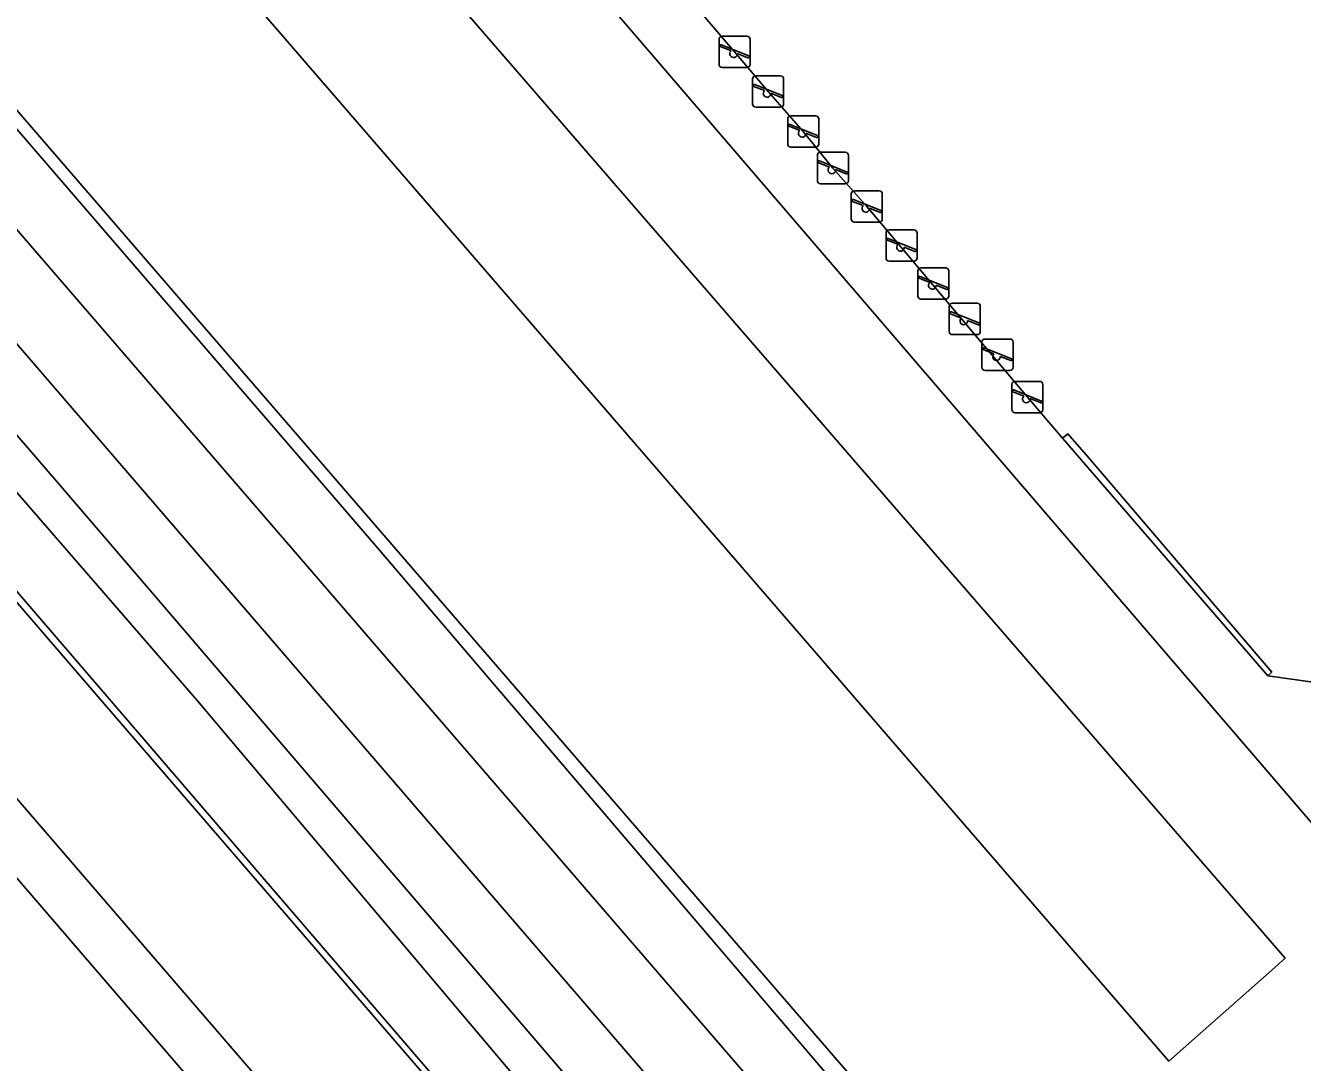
# Model space of a CAD drawing. Extents: x 159279 to 160377, y 384531 to 385888.
# Drawn here: x 159743.26 to 159783.94, y 384726.45 to 384759.49 of the extents above; entities that cross this region are included whole.
import ezdxf

# ---------------------------------------------------------------- set-up
doc = ezdxf.new("R2010")
doc.units = 0
for name, color, linetype in [('IMGEO_Groenvoorziening', 7, 'Continuous'), ('IMGEO_Hek', 7, 'Continuous'), ('IMGEO_Muur', 7, 'Continuous'), ('IMGEO_Perron', 7, 'Continuous'), ('IMGEO_Speelvoorziening', 7, 'Continuous'), ('IMGEO_Spoor', 7, 'Continuous'), ('IMGEO_Spoorbaan_halfverhard', 7, 'Continuous'), ('IMGEO_Struiken', 7, 'Continuous'), ('IMGEO_Terreindeel_open', 7, 'Continuous'), ('IMGEO_Voetpad_halfverhard', 7, 'Continuous')]:
    doc.layers.add(name, color=color, linetype=linetype)

msp = doc.modelspace()

# ---------------------------------------------------------------- linework, layer by layer
at = {"layer": 'IMGEO_Groenvoorziening'}
for points in [[(159651.985, 384871.228), (159650.881, 384867.362), (159676.822, 384837.199), (159718.831, 384788.354), (159717.262, 384787.043), (159717.032, 384786.85), (159725.139, 384777.458), (159747.067, 384752.056), (159779.804, 384714.132), (159784.245, 384718.177), (159788.091, 384721.569), (159797.746, 384710.289), (159800.8, 384713.041), (159791.441, 384723.888), (159792.403, 384724.552), (159782.64, 384735.929), (159746.032, 384778.589), (159730.918, 384796.342), (159720.348, 384809.127)], [(159734.397, 384795.35), (159743.626, 384784.667), (159744.256, 384783.887), (159746.939, 384780.895), (159747.473, 384781.374), (159750.13, 384778.357), (159749.612, 384777.916), (159752.065, 384775.18), (159752.291, 384775.394), (159763.318, 384762.606), (159762.826, 384762.188), (159765.847, 384758.649), (159766.914, 384757.384), (159768.034, 384756.112), (159768.98, 384754.947), (159770.058, 384753.72), (159775.174, 384747.649), (159776.289, 384746.341), (159776.459, 384746.472), (159777.126, 384745.721), (159782.959, 384738.882), (159782.841, 384738.768), (159784.502, 384738.532)]]:
    msp.add_lwpolyline(points, dxfattribs=at)
for points in [[(159736.551, 384776.391), (159740.138, 384779.716), (159783.386, 384729.769), (159782.958, 384729.39), (159779.681, 384726.492)], [(159779.681, 384726.492), (159782.958, 384729.39), (159783.386, 384729.769), (159740.138, 384779.716), (159736.551, 384776.391)]]:
    msp.add_lwpolyline(points, close=True, dxfattribs=at)
at = {"layer": 'IMGEO_Hek'}
for points in [[(159779.804, 384714.132), (159747.067, 384752.056), (159717.032, 384786.85)], [(159850.33, 384615.746), (159836.166, 384632.562), (159818.138, 384653.768), (159811.531, 384661.473), (159808.945, 384664.539), (159793.296, 384682.728), (159775.095, 384703.859), (159745.038, 384738.717), (159729.35, 384756.925), (159711.108, 384778.065), (159708.985, 384780.53)]]:
    msp.add_lwpolyline(points, dxfattribs=at)
at = {"layer": 'IMGEO_Muur'}
msp.add_lwpolyline([(159708.721, 384780.592), (159708.989, 384780.832), (159739.154, 384745.893), (159820.926, 384650.745), (159848.065, 384618.395)], dxfattribs=at)
at = {"layer": 'IMGEO_Perron'}
msp.add_lwpolyline([(159820.926, 384650.745), (159739.154, 384745.893), (159709.376, 384780.384), (159708.989, 384780.832), (159708.721, 384780.592), (159707.925, 384779.88), (159707.275, 384779.3), (159706.562, 384778.663), (159705.806, 384777.987), (159813.847, 384652.602)], dxfattribs=at)
at = {"layer": 'IMGEO_Speelvoorziening'}
for p, q in [((159765.452, 384759.149), (159766.242, 384759.149)), ((159766.242, 384759.149), (159765.452, 384759.149)), ((159765.352, 384758.249), (159765.352, 384759.049)), ((159765.352, 384759.049), (159765.352, 384758.249)), ((159765.735, 384758.677), (159765.396, 384758.814)), ((159765.421, 384758.874), (159766.297, 384758.521)), ((159766.342, 384759.049), (159766.342, 384758.249)), ((159766.342, 384758.249), (159766.342, 384759.049)), ((159766.273, 384758.461), (159765.933, 384758.598)), ((159766.242, 384758.149), (159765.452, 384758.149)), ((159765.452, 384758.149), (159766.242, 384758.149)), ((159766.519, 384757.884), (159767.309, 384757.884)), ((159767.309, 384757.884), (159766.519, 384757.884)), ((159766.419, 384756.984), (159766.419, 384757.784)), ((159766.419, 384757.784), (159766.419, 384756.984)), ((159766.802, 384757.412), (159766.463, 384757.549)), ((159766.488, 384757.609), (159767.364, 384757.256)), ((159767.409, 384757.784), (159767.409, 384756.984)), ((159767.409, 384756.984), (159767.409, 384757.784)), ((159767.34, 384757.196), (159767, 384757.333)), ((159767.309, 384756.884), (159766.519, 384756.884)), ((159766.519, 384756.884), (159767.309, 384756.884)), ((159767.539, 384755.712), (159767.539, 384756.512)), ((159767.539, 384756.512), (159767.539, 384755.712)), ((159767.922, 384756.14), (159767.583, 384756.277)), ((159767.608, 384756.337), (159768.484, 384755.984)), ((159767.639, 384756.612), (159768.429, 384756.612)), ((159768.429, 384756.612), (159767.639, 384756.612)), ((159768.529, 384756.512), (159768.529, 384755.712)), ((159768.529, 384755.712), (159768.529, 384756.512)), ((159768.46, 384755.924), (159768.12, 384756.061)), ((159768.429, 384755.612), (159767.639, 384755.612)), ((159767.639, 384755.612), (159768.429, 384755.612)), ((159768.585, 384755.447), (159769.375, 384755.447)), ((159769.375, 384755.447), (159768.585, 384755.447)), ((159768.485, 384754.547), (159768.485, 384755.347)), ((159768.485, 384755.347), (159768.485, 384754.547)), ((159768.868, 384754.975), (159768.529, 384755.112)), ((159768.554, 384755.172), (159769.43, 384754.819)), ((159769.475, 384755.347), (159769.475, 384754.547)), ((159769.475, 384754.547), (159769.475, 384755.347)), ((159769.406, 384754.759), (159769.066, 384754.896)), ((159769.375, 384754.447), (159768.585, 384754.447)), ((159768.585, 384754.447), (159769.375, 384754.447)), ((159769.663, 384754.22), (159770.453, 384754.22)), ((159770.453, 384754.22), (159769.663, 384754.22)), ((159769.563, 384753.32), (159769.563, 384754.12)), ((159769.563, 384754.12), (159769.563, 384753.32)), ((159769.946, 384753.748), (159769.607, 384753.885)), ((159769.632, 384753.945), (159770.508, 384753.592)), ((159770.553, 384754.12), (159770.553, 384753.32)), ((159770.553, 384753.32), (159770.553, 384754.12)), ((159770.484, 384753.532), (159770.144, 384753.669)), ((159770.453, 384753.22), (159769.663, 384753.22)), ((159769.663, 384753.22), (159770.453, 384753.22)), ((159770.671, 384752.079), (159770.671, 384752.879)), ((159770.671, 384752.879), (159770.671, 384752.079)), ((159771.054, 384752.507), (159770.715, 384752.644)), ((159770.74, 384752.704), (159771.616, 384752.351)), ((159770.771, 384752.979), (159771.561, 384752.979)), ((159771.561, 384752.979), (159770.771, 384752.979)), ((159771.661, 384752.879), (159771.661, 384752.079)), ((159771.661, 384752.079), (159771.661, 384752.879)), ((159771.592, 384752.291), (159771.252, 384752.428)), ((159771.561, 384751.979), (159770.771, 384751.979)), ((159770.771, 384751.979), (159771.561, 384751.979)), ((159771.683, 384750.868), (159771.683, 384751.668)), ((159771.683, 384751.668), (159771.683, 384750.868)), ((159772.066, 384751.296), (159771.727, 384751.433)), ((159771.752, 384751.493), (159772.628, 384751.14)), ((159771.783, 384751.768), (159772.573, 384751.768)), ((159772.573, 384751.768), (159771.783, 384751.768)), ((159772.673, 384751.668), (159772.673, 384750.868)), ((159772.673, 384750.868), (159772.673, 384751.668)), ((159772.604, 384751.08), (159772.264, 384751.217)), ((159772.573, 384750.768), (159771.783, 384750.768)), ((159771.783, 384750.768), (159772.573, 384750.768)), ((159772.786, 384750.637), (159773.576, 384750.637)), ((159773.576, 384750.637), (159772.786, 384750.637)), ((159772.686, 384749.737), (159772.686, 384750.537)), ((159772.686, 384750.537), (159772.686, 384749.737)), ((159773.069, 384750.165), (159772.73, 384750.302)), ((159772.755, 384750.362), (159773.631, 384750.009)), ((159773.676, 384750.537), (159773.676, 384749.737)), ((159773.676, 384749.737), (159773.676, 384750.537)), ((159773.607, 384749.949), (159773.267, 384750.086)), ((159773.576, 384749.637), (159772.786, 384749.637)), ((159772.786, 384749.637), (159773.576, 384749.637)), ((159773.727, 384748.597), (159773.727, 384749.397)), ((159773.727, 384749.397), (159773.727, 384748.597)), ((159773.827, 384749.497), (159774.617, 384749.497)), ((159774.617, 384749.497), (159773.827, 384749.497)), ((159774.717, 384749.397), (159774.717, 384748.597)), ((159774.717, 384748.597), (159774.717, 384749.397)), ((159774.11, 384749.025), (159773.771, 384749.162)), ((159773.796, 384749.222), (159774.672, 384748.869)), ((159774.648, 384748.809), (159774.308, 384748.946)), ((159774.617, 384748.497), (159773.827, 384748.497)), ((159773.827, 384748.497), (159774.617, 384748.497)), ((159774.779, 384748.149), (159775.569, 384748.149)), ((159775.569, 384748.149), (159774.779, 384748.149)), ((159774.679, 384747.249), (159774.679, 384748.049)), ((159774.679, 384748.049), (159774.679, 384747.249)), ((159775.062, 384747.677), (159774.723, 384747.814)), ((159774.748, 384747.874), (159775.624, 384747.521)), ((159775.669, 384748.049), (159775.669, 384747.249)), ((159775.669, 384747.249), (159775.669, 384748.049)), ((159775.6, 384747.461), (159775.26, 384747.598)), ((159775.569, 384747.149), (159774.779, 384747.149)), ((159774.779, 384747.149), (159775.569, 384747.149))]:
    msp.add_line(p, q, dxfattribs=at)
for centre, radius, start, end in [((159765.452, 384759.049), 0.1, 90, 180), ((159765.452, 384759.049), 0.1, 90, 180), ((159766.242, 384759.049), 0.1, 0, 90), ((159766.242, 384759.049), 0.1, 360, 90), ((159765.409, 384758.844), 0.0327, 68.078, 248.078), ((159765.814, 384758.587), 0.12, 130.9928, 5.1632), ((159766.285, 384758.491), 0.0327, 248.078, 68.078), ((159765.452, 384758.249), 0.1, 180, 270), ((159765.452, 384758.249), 0.1, 180, 270), ((159766.242, 384758.249), 0.1, 270, 0), ((159766.242, 384758.249), 0.1, 270, 0), ((159766.519, 384757.784), 0.1, 90, 180), ((159766.519, 384757.784), 0.1, 90, 180), ((159767.309, 384757.784), 0.1, 0, 90), ((159767.309, 384757.784), 0.1, 360, 90), ((159766.476, 384757.579), 0.0327, 68.078, 248.078), ((159766.881, 384757.322), 0.12, 130.9928, 5.1632), ((159767.352, 384757.226), 0.0327, 248.078, 68.078), ((159766.519, 384756.984), 0.1, 180, 270), ((159766.519, 384756.984), 0.1, 180, 270), ((159767.309, 384756.984), 0.1, 270, 0), ((159767.309, 384756.984), 0.1, 270, 0), ((159767.639, 384756.512), 0.1, 90, 180), ((159767.639, 384756.512), 0.1, 90, 180), ((159767.596, 384756.307), 0.0327, 68.078, 248.078), ((159768.429, 384756.512), 0.1, 0, 90), ((159768.429, 384756.512), 0.1, 360, 90), ((159768.001, 384756.05), 0.12, 130.9928, 5.1632), ((159768.472, 384755.954), 0.0327, 248.078, 68.078), ((159767.639, 384755.712), 0.1, 180, 270), ((159767.639, 384755.712), 0.1, 180, 270), ((159768.429, 384755.712), 0.1, 270, 0), ((159768.429, 384755.712), 0.1, 270, 0), ((159768.585, 384755.347), 0.1, 90, 180), ((159768.585, 384755.347), 0.1, 90, 180), ((159769.375, 384755.347), 0.1, 0, 90), ((159769.375, 384755.347), 0.1, 360, 90), ((159768.542, 384755.142), 0.0327, 68.078, 248.078), ((159768.947, 384754.885), 0.12, 130.9928, 5.1632), ((159769.418, 384754.789), 0.0327, 248.078, 68.078), ((159768.585, 384754.547), 0.1, 180, 270), ((159768.585, 384754.547), 0.1, 180, 270), ((159769.375, 384754.547), 0.1, 270, 0), ((159769.375, 384754.547), 0.1, 270, 0), ((159769.663, 384754.12), 0.1, 90, 180), ((159769.663, 384754.12), 0.1, 90, 180), ((159770.453, 384754.12), 0.1, 0, 90), ((159770.453, 384754.12), 0.1, 360, 90), ((159769.62, 384753.915), 0.0327, 68.078, 248.078), ((159770.025, 384753.658), 0.12, 130.9928, 5.1632), ((159770.496, 384753.562), 0.0327, 248.078, 68.078), ((159769.663, 384753.32), 0.1, 180, 270), ((159769.663, 384753.32), 0.1, 180, 270), ((159770.453, 384753.32), 0.1, 270, 0), ((159770.453, 384753.32), 0.1, 270, 0), ((159770.771, 384752.879), 0.1, 90, 180), ((159770.771, 384752.879), 0.1, 90, 180), ((159770.728, 384752.674), 0.0327, 68.078, 248.078), ((159771.561, 384752.879), 0.1, 0, 90), ((159771.561, 384752.879), 0.1, 360, 90), ((159771.133, 384752.417), 0.12, 130.9928, 5.1632), ((159771.604, 384752.321), 0.0327, 248.078, 68.078), ((159770.771, 384752.079), 0.1, 180, 270), ((159770.771, 384752.079), 0.1, 180, 270), ((159771.561, 384752.079), 0.1, 270, 0), ((159771.561, 384752.079), 0.1, 270, 0), ((159771.783, 384751.668), 0.1, 90, 180), ((159771.783, 384751.668), 0.1, 90, 180), ((159771.74, 384751.463), 0.0327, 68.078, 248.078), ((159772.573, 384751.668), 0.1, 0, 90), ((159772.573, 384751.668), 0.1, 360, 90), ((159772.145, 384751.206), 0.12, 130.9928, 5.1632), ((159772.616, 384751.11), 0.0327, 248.078, 68.078), ((159771.783, 384750.868), 0.1, 180, 270), ((159771.783, 384750.868), 0.1, 180, 270), ((159772.573, 384750.868), 0.1, 270, 0), ((159772.573, 384750.868), 0.1, 270, 0), ((159772.786, 384750.537), 0.1, 90, 180), ((159772.786, 384750.537), 0.1, 90, 180), ((159773.576, 384750.537), 0.1, 0, 90), ((159773.576, 384750.537), 0.1, 360, 90), ((159772.743, 384750.332), 0.0327, 68.078, 248.078), ((159773.148, 384750.075), 0.12, 130.9928, 5.1632), ((159773.619, 384749.979), 0.0327, 248.078, 68.078), ((159772.786, 384749.737), 0.1, 180, 270), ((159772.786, 384749.737), 0.1, 180, 270), ((159773.576, 384749.737), 0.1, 270, 0), ((159773.576, 384749.737), 0.1, 270, 0), ((159773.827, 384749.397), 0.1, 90, 180), ((159773.827, 384749.397), 0.1, 90, 180), ((159774.617, 384749.397), 0.1, 0, 90), ((159774.617, 384749.397), 0.1, 360, 90), ((159773.784, 384749.192), 0.0327, 68.078, 248.078), ((159774.189, 384748.935), 0.12, 130.9928, 5.1632), ((159773.827, 384748.597), 0.1, 180, 270), ((159773.827, 384748.597), 0.1, 180, 270), ((159774.617, 384748.597), 0.1, 270, 0), ((159774.617, 384748.597), 0.1, 270, 0), ((159774.66, 384748.839), 0.0327, 248.078, 68.078), ((159774.779, 384748.049), 0.1, 90, 180), ((159774.779, 384748.049), 0.1, 90, 180), ((159775.569, 384748.049), 0.1, 0, 90), ((159775.569, 384748.049), 0.1, 360, 90), ((159774.736, 384747.844), 0.0327, 68.078, 248.078), ((159775.141, 384747.587), 0.12, 130.9928, 5.1632), ((159775.612, 384747.491), 0.0327, 248.078, 68.078), ((159774.779, 384747.249), 0.1, 180, 270), ((159774.779, 384747.249), 0.1, 180, 270), ((159775.569, 384747.249), 0.1, 270, 0), ((159775.569, 384747.249), 0.1, 270, 0)]:
    msp.add_arc(centre, radius, start, end, dxfattribs=at)
at = {"layer": 'IMGEO_Spoor'}
msp.add_lwpolyline([(159301.497, 385259.214), (159350.26, 385200.096), (159400.347, 385139.575), (159458.506, 385069.019), (159461.408, 385065.665), (159537.085, 384973.835), (159556.866, 384949.961), (159594.941, 384904.522), (159629.132, 384864.413), (159796.415, 384670.308), (159828.837, 384632.397), (159847.171, 384610.66), (159881.165, 384569.851), (159890.023, 384559.093)], dxfattribs=at)
at = {"layer": 'IMGEO_Spoorbaan_halfverhard'}
msp.add_lwpolyline([(159813.847, 384652.602), (159705.806, 384777.987), (159706.562, 384778.663), (159704.859, 384780.616), (159705.609, 384781.229), (159707.275, 384779.3), (159707.925, 384779.88), (159706.612, 384781.398), (159706.978, 384779.676), (159706.167, 384780.588), (159706.037, 384781.176), (159704.106, 384783.352), (159683.843, 384807.004), (159676.993, 384814.716), (159665.504, 384828.042), (159654.54, 384840.701), (159647.575, 384848.944), (159644.122, 384852.936)], dxfattribs=at)
at = {"layer": 'IMGEO_Struiken'}
for points in [[(159725.139, 384777.458), (159717.032, 384786.85), (159717.262, 384787.043), (159717.212, 384787.104), (159716.713, 384786.685), (159754.404, 384742.922), (159773.848, 384720.135), (159830.925, 384653.863), (159839.404, 384643.104), (159844.822, 384635.807), (159845.219, 384634.051), (159846.191, 384634.852), (159846.179, 384634.925), (159846.96, 384635.618), (159842.545, 384640.883), (159841.876, 384641.68), (159810.797, 384678.74), (159790.11, 384703.408), (159785.563, 384709.212), (159783.808, 384710.477), (159779.804, 384714.132), (159747.067, 384752.056)], [(159845.219, 384634.051), (159844.822, 384635.807), (159839.404, 384643.104), (159830.925, 384653.863), (159773.848, 384720.135), (159754.404, 384742.922), (159716.713, 384786.685), (159715.138, 384785.362), (159729.195, 384768.964), (159780.348, 384709.661), (159807.067, 384678.219), (159835.608, 384645.48)], [(159845.219, 384634.051), (159835.608, 384645.48), (159807.067, 384678.219), (159780.348, 384709.661), (159729.195, 384768.964), (159715.138, 384785.362), (159713.548, 384784.025), (159724.281, 384771.502), (159738.145, 384754.947), (159776.082, 384710.891), (159804.245, 384677.972), (159817.151, 384663.063), (159829.711, 384648.296), (159843.416, 384632.469)], [(159843.416, 384632.469), (159829.711, 384648.296), (159817.151, 384663.063), (159804.245, 384677.972), (159776.082, 384710.891), (159738.145, 384754.947), (159724.281, 384771.502), (159713.548, 384784.025), (159711.85, 384782.567), (159744.242, 384744.964), (159841.811, 384631.104)], [(159841.811, 384631.104), (159744.242, 384744.964), (159711.85, 384782.567), (159710.988, 384781.806), (159733.897, 384755.074), (159748.737, 384737.971), (159765.005, 384718.69), (159778.719, 384702.997), (159806.557, 384670.634), (159817.393, 384657.804), (159829.258, 384644.114), (159840.996, 384630.41)], [(159709.376, 384780.384), (159739.154, 384745.893), (159820.926, 384650.745), (159839.239, 384628.915), (159840.996, 384630.41), (159829.258, 384644.114), (159817.393, 384657.804), (159806.557, 384670.634), (159778.719, 384702.997), (159765.005, 384718.69), (159748.737, 384737.971), (159733.897, 384755.074), (159710.988, 384781.806)]]:
    msp.add_lwpolyline(points, close=True, dxfattribs=at)
at = {"layer": 'IMGEO_Terreindeel_open'}
msp.add_lwpolyline([(159782.841, 384738.768), (159782.959, 384738.882), (159777.126, 384745.721), (159776.459, 384746.472), (159776.289, 384746.341)], close=True, dxfattribs=at)
at = {"layer": 'IMGEO_Voetpad_halfverhard'}
for points in [[(159720.348, 384809.127), (159730.918, 384796.342), (159746.032, 384778.589), (159782.64, 384735.929), (159792.403, 384724.552), (159791.441, 384723.888), (159800.8, 384713.041), (159815.747, 384695.717), (159816.731, 384696.515), (159825.142, 384686.909), (159835.436, 384698.96), (159857.22, 384674.413), (159862.37, 384672.124), (159863.298, 384671.711), (159867.03, 384670.053), (159869.522, 384673.668)], [(159804.173, 384715.766), (159794.821, 384726.618), (159794.418, 384727.063), (159786.804, 384735.881), (159784.502, 384738.532), (159782.841, 384738.768), (159776.289, 384746.341), (159775.174, 384747.649), (159770.058, 384753.72), (159768.98, 384754.947), (159768.034, 384756.112), (159766.914, 384757.384), (159765.847, 384758.649), (159762.826, 384762.188), (159762.148, 384761.612), (159751.024, 384774.194), (159752.065, 384775.18), (159749.612, 384777.916), (159748.643, 384777.092), (159746.018, 384780.069), (159746.939, 384780.895), (159744.256, 384783.887), (159744.048, 384783.72), (159734.188, 384795.129)]]:
    msp.add_lwpolyline(points, dxfattribs=at)

doc.saveas('drawing.dxf')
